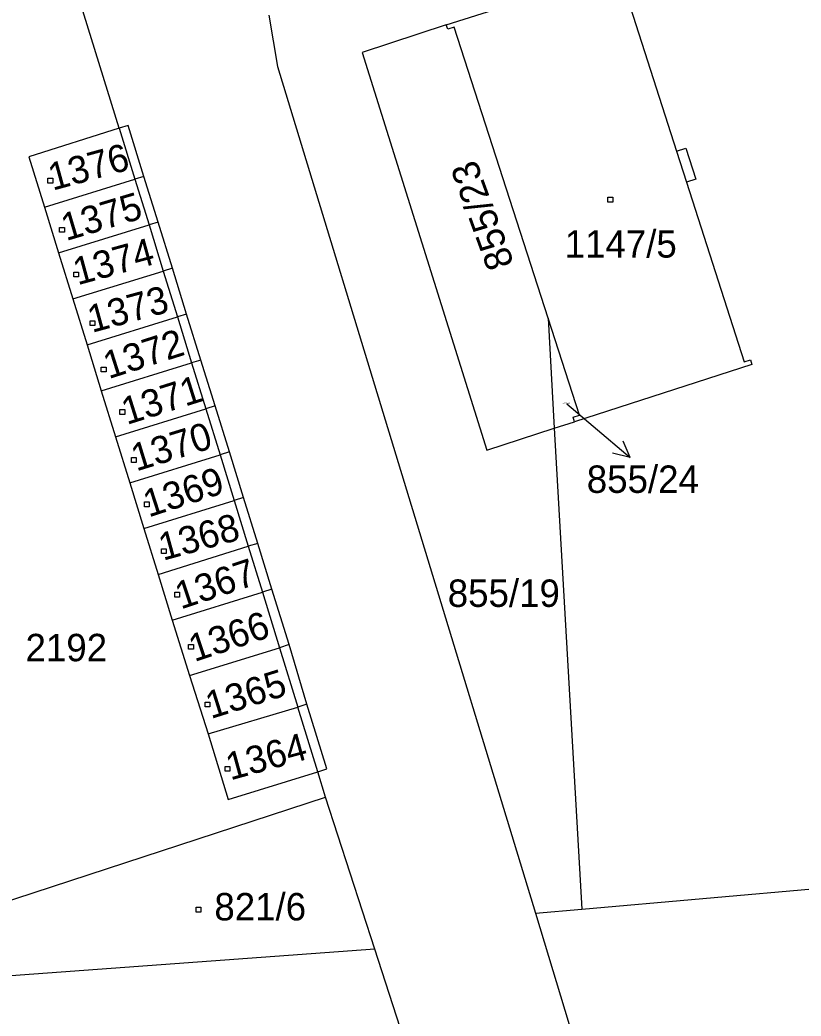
# Model space of a CAD drawing. Extents: x -795483 to -789093, y -1112258 to -1108741.
# Drawn here: x -791136.3 to -791087.9, y -1110205.1 to -1110143.3 of the extents above; entities that cross this region are included whole.
import ezdxf

# ---------------------------------------------------------------- set-up
doc = ezdxf.new("R2010")
doc.units = 0
for name, color, linetype in [('Komunikace', 7, 'Continuous'), ('Vrstva 1', 7, 'Continuous'), ('Vrstva 14', 7, 'Continuous'), ('Vrstva 15', 7, 'Continuous'), ('Vrstva 16', 7, 'Continuous'), ('Vrstva 2', 7, 'Continuous'), ('Vrstva 25', 7, 'Continuous')]:
    doc.layers.add(name, color=color, linetype=linetype)

msp = doc.modelspace()

# ---------------------------------------------------------------- linework, layer by layer
at = {"layer": 'Komunikace'}
msp.add_line((-791102.44, -1110167.12), (-791100.8, -1110168.51), dxfattribs=at)
at = {"layer": 'Vrstva 1'}
for p, q in [((-791099.15, -1110140.5), (-791095.64, -1110151.45)), ((-791109.91, -1110143.61), (-791104.73, -1110141.96)), ((-791130.19, -1110150.03), (-791132.63, -1110142.14)), ((-791120.92, -1110143.01), (-791120.37, -1110146.2)), ((-791109.82, -1110143.89), (-791109.91, -1110143.61)), ((-791109.43, -1110143.76), (-791109.82, -1110143.89)), ((-791103.6, -1110161.81), (-791109.43, -1110143.76)), ((-791120.37, -1110146.2), (-791104.38, -1110198.7)), ((-791130.19, -1110150.03), (-791135.8, -1110151.79)), ((-791129.64, -1110149.86), (-791130.19, -1110150.03)), ((-791128.66, -1110153.01), (-791129.64, -1110149.86)), ((-791095.64, -1110151.45), (-791095.05, -1110151.26)), ((-791095.05, -1110151.26), (-791094.43, -1110153.18)), ((-791135.8, -1110151.79), (-791134.83, -1110154.92)), ((-791134.83, -1110154.92), (-791129.22, -1110153.18)), ((-791128.66, -1110153.01), (-791129.22, -1110153.18)), ((-791127.78, -1110155.85), (-791128.66, -1110153.01)), ((-791094.43, -1110153.18), (-791095.02, -1110153.37)), ((-791095.02, -1110153.37), (-791091.44, -1110164.51)), ((-791134.83, -1110154.92), (-791133.95, -1110157.76)), ((-791133.95, -1110157.76), (-791128.34, -1110156.02)), ((-791127.78, -1110155.85), (-791128.34, -1110156.02)), ((-791126.89, -1110158.7), (-791127.78, -1110155.85)), ((-791133.95, -1110157.76), (-791133.06, -1110160.61)), ((-791126.89, -1110158.7), (-791127.46, -1110158.88)), ((-791126.01, -1110161.55), (-791126.89, -1110158.7)), ((-791133.06, -1110160.61), (-791127.46, -1110158.88)), ((-791133.06, -1110160.61), (-791132.18, -1110163.46)), ((-791132.18, -1110163.46), (-791126.58, -1110161.73)), ((-791126.01, -1110161.55), (-791126.58, -1110161.73)), ((-791125.12, -1110164.4), (-791126.01, -1110161.55)), ((-791101.65, -1110167.83), (-791103.6, -1110161.81)), ((-791103.6, -1110161.81), (-791103.21, -1110168.63)), ((-791132.18, -1110163.46), (-791131.3, -1110166.32)), ((-791131.3, -1110166.32), (-791125.7, -1110164.58)), ((-791125.12, -1110164.4), (-791125.7, -1110164.58)), ((-791124.25, -1110167.25), (-791125.12, -1110164.4)), ((-791090.96, -1110164.67), (-791101.95, -1110168.23)), ((-791091.44, -1110164.51), (-791091.05, -1110164.38)), ((-791091.05, -1110164.38), (-791090.96, -1110164.67)), ((-791131.3, -1110166.32), (-791130.42, -1110169.16)), ((-791124.25, -1110167.25), (-791124.82, -1110167.43)), ((-791123.36, -1110170.1), (-791124.25, -1110167.25)), ((-791130.42, -1110169.16), (-791124.82, -1110167.43)), ((-791102.04, -1110167.95), (-791101.65, -1110167.83)), ((-791101.95, -1110168.23), (-791102.04, -1110167.95)), ((-791103.21, -1110168.63), (-791101.95, -1110168.23)), ((-791103.21, -1110168.63), (-791101.51, -1110198.45)), ((-791130.42, -1110169.16), (-791129.53, -1110172.01)), ((-791129.53, -1110172.01), (-791123.94, -1110170.28)), ((-791123.36, -1110170.1), (-791123.94, -1110170.28)), ((-791122.48, -1110172.93), (-791123.36, -1110170.1)), ((-791129.53, -1110172.01), (-791128.66, -1110174.84)), ((-791122.48, -1110172.93), (-791123.07, -1110173.11)), ((-791121.6, -1110175.77), (-791122.48, -1110172.93)), ((-791128.66, -1110174.84), (-791123.07, -1110173.11)), ((-791128.66, -1110174.84), (-791127.78, -1110177.69)), ((-791127.78, -1110177.69), (-791122.19, -1110175.95)), ((-791121.6, -1110175.77), (-791122.19, -1110175.95)), ((-791120.72, -1110178.62), (-791121.6, -1110175.77)), ((-791127.78, -1110177.69), (-791126.9, -1110180.53)), ((-791126.9, -1110180.53), (-791121.31, -1110178.8)), ((-791120.72, -1110178.62), (-791121.31, -1110178.8)), ((-791119.66, -1110182.05), (-791120.72, -1110178.62)), ((-791126.9, -1110180.53), (-791125.83, -1110183.97)), ((-791125.83, -1110183.97), (-791120.26, -1110182.24)), ((-791119.66, -1110182.05), (-791120.26, -1110182.24)), ((-791118.55, -1110185.75), (-791119.66, -1110182.05)), ((-791125.83, -1110183.97), (-791124.67, -1110187.59)), ((-791124.67, -1110187.59), (-791119.12, -1110185.92)), ((-791118.55, -1110185.75), (-791119.12, -1110185.92)), ((-791117.31, -1110189.76), (-791118.55, -1110185.75)), ((-791124.67, -1110187.59), (-791123.44, -1110191.66)), ((-791123.44, -1110191.66), (-791117.88, -1110189.94)), ((-791117.88, -1110189.94), (-791117.31, -1110189.76)), ((-791117.39, -1110191.51), (-791117.88, -1110189.94)), ((-791155.78, -1110204.05), (-791117.39, -1110191.51)), ((-791114.34, -1110200.93), (-791117.39, -1110191.51)), ((-791101.51, -1110198.45), (-791080.75, -1110196.61)), ((-791104.38, -1110198.7), (-791101.51, -1110198.45)), ((-791104.38, -1110198.7), (-791100.06, -1110212.9)), ((-791114.34, -1110200.93), (-791149.23, -1110203.48)), ((-791108.25, -1110219.75), (-791114.34, -1110200.93))]:
    msp.add_line(p, q, dxfattribs=at)
msp.add_lwpolyline([(-791109.91, -1110143.61), (-791115.13, -1110145.34), (-791107.4, -1110169.98), (-791103.21, -1110168.63)], dxfattribs=at)
at = {"layer": 'Vrstva 16'}
for p, q in [((-791100.8, -1110168.51), (-791098.511, -1110170.45)), ((-791098.511, -1110170.45), (-791098.951, -1110169.422)), ((-791098.511, -1110170.45), (-791099.597, -1110170.184))]:
    msp.add_line(p, q, dxfattribs=at)
at = {"layer": 'Vrstva 2'}
for p, q in [((-791130.19, -1110150.03), (-791129.22, -1110153.18)), ((-791095.64, -1110151.45), (-791095.02, -1110153.37)), ((-791129.22, -1110153.18), (-791128.34, -1110156.02)), ((-791128.34, -1110156.02), (-791127.46, -1110158.88)), ((-791127.46, -1110158.88), (-791126.58, -1110161.73)), ((-791126.58, -1110161.73), (-791125.7, -1110164.58)), ((-791125.7, -1110164.58), (-791124.82, -1110167.43)), ((-791124.82, -1110167.43), (-791123.94, -1110170.28)), ((-791123.94, -1110170.28), (-791123.07, -1110173.11)), ((-791123.07, -1110173.11), (-791122.19, -1110175.95)), ((-791122.19, -1110175.95), (-791121.31, -1110178.8)), ((-791121.31, -1110178.8), (-791120.26, -1110182.24)), ((-791120.26, -1110182.24), (-791119.12, -1110185.92)), ((-791117.88, -1110189.94), (-791119.12, -1110185.92))]:
    msp.add_line(p, q, dxfattribs=at)
at = {"layer": 'Vrstva 25'}
for p, q in [((-791134.61, -1110153.13), (-791134.31, -1110153.13)), ((-791134.61, -1110153.43), (-791134.61, -1110153.13)), ((-791134.31, -1110153.13), (-791134.31, -1110153.43)), ((-791134.31, -1110153.43), (-791134.61, -1110153.43)), ((-791099.89, -1110154.31), (-791099.59, -1110154.31)), ((-791099.89, -1110154.61), (-791099.89, -1110154.31)), ((-791099.59, -1110154.31), (-791099.59, -1110154.61)), ((-791099.59, -1110154.61), (-791099.89, -1110154.61)), ((-791133.89, -1110156.18), (-791133.59, -1110156.18)), ((-791133.89, -1110156.48), (-791133.89, -1110156.18)), ((-791133.59, -1110156.18), (-791133.59, -1110156.48)), ((-791133.59, -1110156.48), (-791133.89, -1110156.48)), ((-791133.01, -1110158.95), (-791132.71, -1110158.95)), ((-791133.01, -1110159.25), (-791133.01, -1110158.95)), ((-791132.71, -1110159.25), (-791133.01, -1110159.25)), ((-791132.71, -1110158.95), (-791132.71, -1110159.25)), ((-791132, -1110161.96), (-791131.7, -1110161.96)), ((-791132, -1110162.26), (-791132, -1110161.96)), ((-791131.7, -1110162.26), (-791132, -1110162.26)), ((-791131.7, -1110161.96), (-791131.7, -1110162.26)), ((-791131.3, -1110164.84), (-791131, -1110164.84)), ((-791131.3, -1110165.14), (-791131.3, -1110164.84)), ((-791131, -1110164.84), (-791131, -1110165.14)), ((-791131, -1110165.14), (-791131.3, -1110165.14)), ((-791130.15, -1110167.47), (-791129.85, -1110167.47)), ((-791130.15, -1110167.77), (-791130.15, -1110167.47)), ((-791129.85, -1110167.77), (-791130.15, -1110167.77)), ((-791129.85, -1110167.47), (-791129.85, -1110167.77)), ((-791129.43, -1110170.45), (-791129.13, -1110170.45)), ((-791129.43, -1110170.75), (-791129.43, -1110170.45)), ((-791129.13, -1110170.45), (-791129.13, -1110170.75)), ((-791129.13, -1110170.75), (-791129.43, -1110170.75)), ((-791128.63, -1110173.2), (-791128.33, -1110173.2)), ((-791128.63, -1110173.5), (-791128.63, -1110173.2)), ((-791128.33, -1110173.5), (-791128.63, -1110173.5)), ((-791128.33, -1110173.2), (-791128.33, -1110173.5)), ((-791127.57, -1110176.1), (-791127.27, -1110176.1)), ((-791127.57, -1110176.4), (-791127.57, -1110176.1)), ((-791127.27, -1110176.4), (-791127.57, -1110176.4)), ((-791127.27, -1110176.1), (-791127.27, -1110176.4)), ((-791126.75, -1110178.8), (-791126.45, -1110178.8)), ((-791126.75, -1110179.1), (-791126.75, -1110178.8)), ((-791126.45, -1110179.1), (-791126.75, -1110179.1)), ((-791126.45, -1110178.8), (-791126.45, -1110179.1)), ((-791125.89, -1110182.04), (-791125.59, -1110182.04)), ((-791125.89, -1110182.34), (-791125.89, -1110182.04)), ((-791125.59, -1110182.04), (-791125.59, -1110182.34)), ((-791125.59, -1110182.34), (-791125.89, -1110182.34)), ((-791124.87, -1110185.61), (-791124.57, -1110185.61)), ((-791124.87, -1110185.91), (-791124.87, -1110185.61)), ((-791124.57, -1110185.91), (-791124.87, -1110185.91)), ((-791124.57, -1110185.61), (-791124.57, -1110185.91)), ((-791123.63, -1110189.6), (-791123.33, -1110189.6)), ((-791123.63, -1110189.9), (-791123.63, -1110189.6)), ((-791123.33, -1110189.6), (-791123.33, -1110189.9)), ((-791123.33, -1110189.9), (-791123.63, -1110189.9)), ((-791125.42, -1110198.33), (-791125.12, -1110198.33)), ((-791125.42, -1110198.63), (-791125.42, -1110198.33)), ((-791125.12, -1110198.63), (-791125.42, -1110198.63)), ((-791125.12, -1110198.33), (-791125.12, -1110198.63))]:
    msp.add_line(p, q, dxfattribs=at)

# ---------------------------------------------------------------- texts
at = {"layer": 'Vrstva 14'}
msp.add_text('855/23', height=1.7, rotation=110.08602, dxfattribs=at).set_placement((-791105.689, -1110158.432))
for s, height, p in [('855/24', 0.1, (-791102.69, -1110167.12)), ('855/19', 1.7, (-791109.82, -1110179.71)), ('2192', 1.7, (-791135.999, -1110183.08))]:
    msp.add_text(s, height=height, dxfattribs=at).set_placement(p)
at = {"layer": 'Vrstva 15'}
for s, rotation, p in [('1376', 15.3126, (-791134.318, -1110153.906)), ('1375', 16.5312, (-791133.487, -1110157.027)), ('1374', 15.3243, (-791132.774, -1110159.77)), ('1373', 15.2478, (-791131.878, -1110162.722)), ('1372', 17.6715, (-791130.846, -1110165.589)), ('1371', 17.4834, (-791129.722, -1110168.433)), ('1370', 17.0901, (-791129.133, -1110171.315)), ('1369', 17.9622, (-791128.366, -1110174.168)), ('1368', 15.3423, (-791127.472, -1110176.852)), ('1367', 18.3177, (-791126.375, -1110179.875)), ('1366', 18.3177, (-791125.531, -1110183.134)), ('1365', 17.4159, (-791124.509, -1110186.668)), ('1364', 15.4044, (-791123.298, -1110190.474))]:
    msp.add_text(s, height=1.7, rotation=rotation, dxfattribs=at).set_placement(p)
for s, p in [('1147/5', (-791102.57, -1110158.05)), ('821/6', (-791124.29, -1110199.15))]:
    msp.add_text(s, height=1.7, dxfattribs=at).set_placement(p)
at = {"layer": 'Vrstva 16'}
msp.add_text('855/24', height=1.7, dxfattribs=at).set_placement((-791101.198, -1110172.64))

doc.saveas('drawing.dxf')
